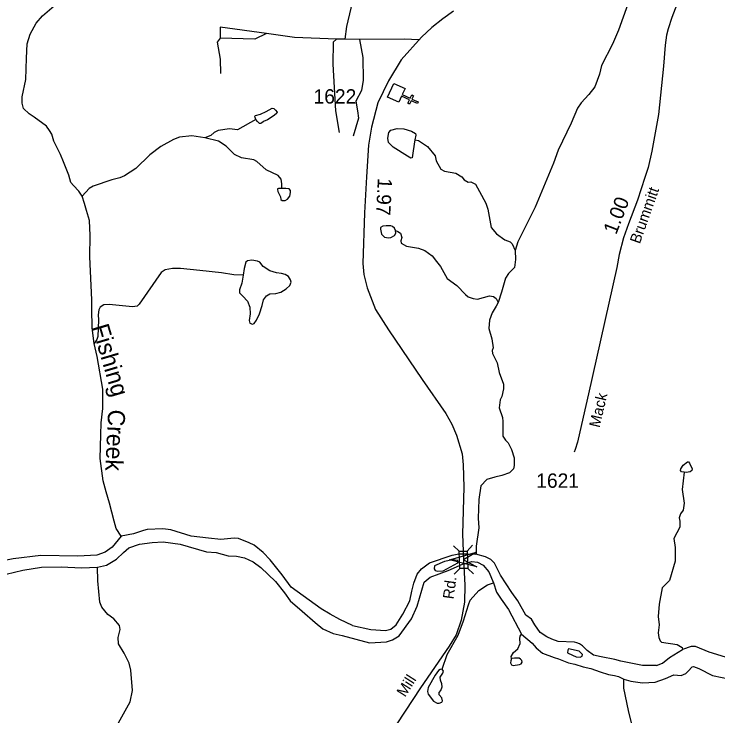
# Model space of a CAD drawing. Extents: x 2056842 to 2160602, y 826753 to 1016856.
# Drawn here: x 2126545 to 2132676, y 887294 to 893407 of the extents above; entities that cross this region are included whole.
import ezdxf

# ---------------------------------------------------------------- set-up
doc = ezdxf.new("R2010")
doc.units = 0
for name, color, linetype in [('Exist Cultural Church CELL', 7, 'Continuous'), ('Exist Hydrographic Creek Single Shore', 7, 'Continuous'), ('Exist Hydrographic Creek Single Shore Label', 7, 'Continuous'), ('Exist Hydrographic Misc Water Feature', 7, 'Continuous'), ('Exist Hydrographic River Shore', 7, 'Continuous'), ('Exist Road Non-System Type 51', 7, 'Continuous'), ('Exist Road Secondary Mileage Hundredths English Label', 7, 'Continuous'), ('Exist Road Secondary Structure Standard Bridge Attributed CELL', 7, 'Continuous'), ('Exist Road Secondary Structure Standard Bridge CELL', 7, 'Continuous'), ('Exist Road Secondary Type 51 Attributed', 7, 'Continuous'), ('Exist Road Secondary Type 51 Label', 7, 'Continuous'), ('Exist Road Secondary Type 51 Number Label', 7, 'Continuous')]:
    doc.layers.add(name, color=color, linetype=linetype)

msp = doc.modelspace()

# ---------------------------------------------------------------- linework, layer by layer
at = {"layer": 'Exist Cultural Church CELL'}
msp.add_lwpolyline([(2129950.5, 892757.3), (2129926.6, 892705.6), (2129995.7, 892673.5), (2130009.1, 892702.6), (2130023.6, 892695.8), (2130010.1, 892666.8), (2130064.7, 892641.5), (2130057.9, 892627), (2130003.4, 892652.3), (2129989.9, 892623.3), (2129975.4, 892630), (2129988.9, 892659), (2129919.8, 892691.1), (2129895.5, 892638.8), (2129798.9, 892683.7), (2129853.9, 892802.1)], close=True, dxfattribs=at)
at = {"layer": 'Exist Hydrographic Creek Single Shore'}
for points in [[(2127137.9, 891820.8), (2127109.3, 891864.5), (2127063.5, 891914.5), (2127040.7, 891939.4), (2127020.9, 892003.9), (2126976.4, 892119.1), (2126950.2, 892183), (2126890.9, 892300.5), (2126874.3, 892360.8), (2126854.5, 892394.1), (2126828.5, 892429.5), (2126721.4, 892508.5), (2126675.7, 892537.7), (2126625.8, 892585.5), (2126616.4, 892630.3), (2126616.4, 892685.4), (2126648.7, 892837.7), (2126652.8, 893022.9), (2126660.1, 893146.7), (2126686.1, 893231), (2126738.1, 893327.8), (2126792.2, 893390.2), (2126914.4, 893496.5), (2127009.5, 893555)], [(2127242.1, 890538.5), (2127224.5, 890675.5), (2127222, 890839.1), (2127223.2, 890918.2), (2127205.7, 891293.9), (2127208.2, 891477.1), (2127200.6, 891609), (2127175.5, 891696.9), (2127159.2, 891756.7), (2127137.9, 891820.8)], [(2127476.9, 888858.5), (2127432.9, 888926.3), (2127417.9, 888990.4), (2127375.2, 889148), (2127347.6, 889246), (2127322.4, 889340.2), (2127293.6, 889536.2), (2127299.8, 889743.5), (2127304.3, 889846.8), (2127317.4, 889970.4), (2127316.9, 890138.9), (2127269.7, 890424.2), (2127242.1, 890538.5)], [(2127455.2, 887233.4), (2127554.9, 887416.3), (2127576.6, 887516.3), (2127561.8, 887692.1), (2127547.3, 887752.2), (2127502.9, 887842), (2127454.7, 887921.7), (2127450.6, 887977.6), (2127468.1, 888045.8), (2127463.9, 888081.7), (2127413.6, 888139.5), (2127361.6, 888177.3), (2127309.4, 888241), (2127291.3, 888285), (2127274.5, 888470.8), (2127272.2, 888588.4)]]:
    msp.add_lwpolyline(points, dxfattribs=at)
at = {"layer": 'Exist Hydrographic Misc Water Feature'}
for points in [[(2132170.5, 894271.6), (2132154.3, 894239.5), (2132136.9, 894159.4), (2132099.4, 894029.2), (2132053.6, 893945.1), (2132006.5, 893791), (2132002.6, 893742.9), (2131987, 893698.8), (2131917.5, 893568.6), (2131810.7, 893268.1), (2131757.1, 893145.9), (2131662.2, 892959.6), (2131644.4, 892883.5), (2131602.9, 892773.3), (2131553.1, 892705.1), (2131483.6, 892634.8), (2131451.6, 892586.7), (2131398.5, 892456.5), (2131283.5, 892222), (2131243.9, 892109.8), (2131085.6, 891725.2), (2130933, 891422.6), (2130909.2, 891346.5)], [(2128650.3, 892487.7), (2128644.1, 892505.4), (2128642, 892517.9), (2128648.2, 892524.2), (2128691.9, 892536.6), (2128739.7, 892559.5), (2128793.8, 892588.7), (2128806.3, 892584.5), (2128822.9, 892571), (2128835.4, 892551.2), (2128833.3, 892542.9), (2128810.4, 892523.1), (2128753.2, 892486.7), (2128718.9, 892472.1), (2128699.2, 892457.6), (2128691.9, 892453.4), (2128683.6, 892453.4), (2128664.9, 892471.1), (2128650.3, 892487.7)], [(2128650.3, 892487.7), (2128491.3, 892399.7), (2128421.1, 892407.4), (2128323.1, 892393), (2128287.2, 892376.8), (2128257.5, 892348.7), (2128207.5, 892328.5)], [(2130037.2, 892312.5), (2130021.8, 892215.3), (2130013.5, 892155), (2130002, 892150.9), (2129970.9, 892168.5), (2129847.3, 892247.5), (2129805.7, 892288), (2129801.6, 892325.5), (2129808.8, 892374.3), (2129827.5, 892396.1), (2129881.6, 892409.7), (2129939.7, 892407.6), (2130007.2, 892385.7), (2130040.5, 892368.1), (2130044.6, 892353.5), (2130037.2, 892312.5)], [(2128207.5, 892328.5), (2128093.5, 892346.1), (2127985.4, 892335.5), (2127933.7, 892315.3), (2127824, 892252.9), (2127726.2, 892180.4), (2127604.6, 892061.9), (2127507, 891997.5), (2127467.2, 891979.3), (2127395.3, 891963), (2127233.5, 891908.3), (2127197.8, 891888.2), (2127137.9, 891820.8)], [(2128877, 891887.4), (2128877.2, 891929.5), (2128872.9, 891969.5), (2128844.8, 892001.4), (2128740.6, 892050.9), (2128658.2, 892122.6), (2128634.2, 892136.4), (2128526.1, 892153.9), (2128466.3, 892183.7), (2128391.6, 892255.3), (2128325.8, 892301.1), (2128207.5, 892328.5)], [(2130037.2, 892312.5), (2130067.1, 892304.6), (2130145.4, 892253), (2130211.9, 892171.4), (2130221.9, 892127.4), (2130262.5, 892055.6), (2130294.5, 892037.7), (2130394.4, 892022.1), (2130446.6, 891990.4), (2130464.7, 891962.4), (2130500.8, 891942.6), (2130524.8, 891944.7), (2130565, 891926.8), (2130599.2, 891861.1), (2130653.3, 891759.3), (2130671.6, 891707.4), (2130702.3, 891547.6), (2130746.6, 891491.7), (2130820.9, 891440), (2130865, 891424.4), (2130884.8, 891406.4), (2130909.2, 891346.5)], [(2128877, 891887.4), (2128847.9, 891887.4), (2128840.6, 891884.3), (2128838.5, 891878.1), (2128843.7, 891862.5), (2128865.6, 891814.6), (2128869.7, 891791.7), (2128881.1, 891782.3), (2128906.1, 891784.4), (2128926.9, 891795.9), (2128946.7, 891820.8), (2128953.9, 891852), (2128951.9, 891870.8), (2128940.4, 891884.3), (2128913.4, 891888.5), (2128877, 891887.4)], [(2129868.1, 891521), (2129859.7, 891542.8), (2129841, 891557.4), (2129825.5, 891561.6), (2129785, 891563.6), (2129755.9, 891560.5), (2129737.2, 891547), (2129736.1, 891532.5), (2129746.5, 891489.8), (2129771.4, 891463.9), (2129805.7, 891458.7), (2129826.5, 891460.7), (2129857.7, 891477.4), (2129871.2, 891498.2), (2129868.1, 891521)], [(2129868.1, 891521), (2129888.8, 891513.7), (2129910.6, 891498.2), (2129922.1, 891461.8), (2129913.8, 891430.6), (2129917.9, 891412.9), (2129962.6, 891385.9), (2130066.5, 891369.3), (2130123.6, 891348.5), (2130185.9, 891301.7), (2130224, 891251.5), (2130259.8, 891209.7), (2130318.5, 891104), (2130402.8, 891042.3), (2130477, 890964.7), (2130501.2, 890944.8), (2130545.3, 890929), (2130581.2, 890925.2), (2130685.1, 890951.6), (2130721.2, 890947.7), (2130745.2, 890929.9), (2130761.2, 890894)], [(2130909.2, 891346.5), (2130911.7, 891270.5), (2130903.9, 891198.5), (2130852.2, 891148.3), (2130824.4, 891108.2), (2130790.9, 890986.1), (2130761.2, 890894)], [(2128539.2, 891134.3), (2128527.9, 891064), (2128507.8, 891006.2), (2128509.1, 890978.5), (2128536.7, 890950.9), (2128579.4, 890905.7), (2128599.5, 890852.9), (2128600.7, 890796.4), (2128593.2, 890738.6), (2128599.5, 890714.7), (2128620.8, 890707.1), (2128635.9, 890712.2), (2128657.2, 890739.8), (2128682.3, 890795.1), (2128704.9, 890868), (2128718.7, 890918.2), (2128742.6, 890953.4), (2128772.7, 890971), (2128824.2, 890973.5), (2128868.2, 890986.1), (2128914.6, 891012.5), (2128947.3, 891043.9), (2128957.3, 891072.8), (2128953.6, 891092.9), (2128936, 891120.5), (2128907.1, 891139.3), (2128874.5, 891146.9), (2128831.8, 891151.9), (2128772.7, 891169.5), (2128716.2, 891208.4), (2128684.8, 891247.4), (2128664.8, 891254.9), (2128617, 891262.5), (2128578.1, 891258.7), (2128563, 891246.1), (2128549.2, 891190.9), (2128539.2, 891134.3)], [(2128539.2, 891134.3), (2128458.8, 891136.8), (2128350.8, 891151.9), (2128162.4, 891172.6), (2127994.4, 891189.8), (2127926.4, 891191.4), (2127862.4, 891179.2), (2127826.7, 891157), (2127636, 890880.3), (2127615.9, 890864.2), (2127575.9, 890858), (2127371.9, 890877.1), (2127328, 890874.9), (2127296.2, 890854.7), (2127284.1, 890830.7), (2127276.5, 890786.6), (2127280.6, 890742.7), (2127273.3, 890598.7), (2127267.2, 890571.2), (2127242.1, 890538.5)], [(2130761.2, 890894), (2130743.4, 890861.9), (2130709.7, 890803.8), (2130685.9, 890739.6), (2130680.2, 890667.6), (2130706.7, 890579.7), (2130719, 890499.8), (2130709.1, 890477.7), (2130713.2, 890449.8), (2130751.8, 890370), (2130770, 890286.1), (2130808.4, 890182.3), (2130808.8, 890142.3), (2130792.5, 890077.6), (2130778.8, 890046.1), (2130769.2, 889978.1), (2130799.7, 889894.3), (2130803.9, 889858.3), (2130802.4, 889730.3), (2130824.4, 889694.4), (2130848.8, 889672.5), (2130876.8, 889614.7), (2130901.2, 889542.7), (2130901.5, 889474.8), (2130895.7, 889446.7), (2130859.6, 889410.6), (2130792.5, 889388.7), (2130732.3, 889374.2), (2130662.7, 889354.4), (2130610.7, 889297.3), (2130592.9, 889179.4), (2130587.9, 889017.9), (2130593.1, 888931.6), (2130570.2, 888773.7), (2130568.9, 888703.5)], [(2132381.8, 889417.2), (2132357.9, 889420.3), (2132350.6, 889430.7), (2132353.7, 889447.3), (2132373.5, 889478.5), (2132411.9, 889507.6), (2132419.2, 889507.6), (2132429.6, 889496.2), (2132451.4, 889446.3), (2132448.3, 889432.8), (2132433.7, 889421.4), (2132399.4, 889413), (2132381.8, 889417.2)], [(2132381.8, 889417.2), (2132366.1, 889267.3), (2132382.8, 889147.4), (2132372.9, 889087.4), (2132351, 889055.2), (2132339.1, 889019.1), (2132345.4, 888991.2), (2132345.4, 888939.2), (2132291.9, 888839.1), (2132304.4, 888761), (2132303, 888641.1), (2132255.6, 888472.8), (2132190, 888408.7), (2132164.4, 888268.5), (2132154.9, 888160.5), (2132163.1, 888088.6), (2132155.8, 888016.5), (2132161.7, 887978.6), (2132174, 887948.6), (2132185.9, 887936.7), (2132320, 887915.3), (2132366.1, 887891.5), (2132368.2, 887871.5)], [(2130275.4, 887700.3), (2130318.7, 887828.6), (2130412.3, 887998.7), (2130459.4, 888121.1), (2130502.8, 888261.2), (2130518.6, 888301.3), (2130592.2, 888387.6), (2130667.9, 888435.9), (2130720, 888454.2)], [(2130878.9, 887793), (2130874.6, 887813), (2130894.7, 887847), (2130932.4, 887877.2), (2130954.2, 887925.2), (2130949.8, 887969.2), (2130953.9, 887989.3), (2130964, 888005.3)], [(2130878.9, 887793), (2130871.5, 887773), (2130869.4, 887755.3), (2130878.7, 887738.7), (2130891.2, 887733.5), (2130946.3, 887740.8), (2130960.8, 887749.1), (2130971.2, 887761.5), (2130969.1, 887778.2), (2130956.6, 887788.6), (2130944.2, 887795.8), (2130903.7, 887796.9), (2130878.9, 887793)], [(2130275.4, 887700.3), (2130256.5, 887697.3), (2130242, 887690), (2130213.9, 887649.5), (2130151.6, 887541.4), (2130146.4, 887506.1), (2130151.6, 887484.2), (2130197.3, 887424), (2130230.6, 887404.2), (2130248.2, 887405.3), (2130271.1, 887413.6), (2130277.3, 887426), (2130270, 887451), (2130249.3, 887477), (2130247.2, 887497.8), (2130262.8, 887516.5), (2130273.2, 887548.7), (2130270, 887573.6), (2130258.6, 887605.8), (2130257.6, 887632.9), (2130280.4, 887667.2), (2130285.6, 887683.8), (2130275.4, 887700.3)], [(2131576.7, 886625.1), (2131988.6, 886636.4), (2132110.4, 886651.4), (2132144.3, 886665.3), (2132153.1, 886684.1), (2132161.1, 886730.8), (2132139.2, 886773.3), (2132072.7, 886839.9), (2132045.1, 886912.8), (2131964.7, 887122.6), (2131923.3, 887233.1), (2131896.6, 887341.5), (2131856.7, 887534.7), (2131855.4, 887615.3)]]:
    msp.add_lwpolyline(points, dxfattribs=at)
at = {"layer": 'Exist Hydrographic River Shore'}
for p, q in [((2130789.4, 888310.3), (2130851, 888220.8)), ((2130851, 888220.8), (2130964, 888005.3)), ((2130964, 888005.3), (2131058.1, 887927.7))]:
    msp.add_line(p, q, dxfattribs=at)
for points in [[(2127672.8, 888910), (2127584.9, 888881.1), (2127476.9, 888858.5)], [(2129492, 888081.7), (2129383, 888134.7), (2129298.8, 888181.4), (2129218.8, 888228.2), (2128957.3, 888414.7), (2128880.7, 888522.8), (2128776.5, 888654.7), (2128716.2, 888717.8), (2128635.9, 888780.6), (2128591.9, 888801.9), (2128498.7, 888838.1), (2128462.7, 888842.2), (2128345.8, 888832.1), (2128237.8, 888842.1), (2128088.4, 888859.7), (2127910.4, 888915.6), (2127839.8, 888923.8), (2127705.4, 888918.8), (2127672.8, 888910)], [(2127476.9, 888858.5), (2127399, 888763), (2127338.8, 888719), (2127265.9, 888693.9), (2127100.2, 888685.1), (2126778.7, 888690.1), (2126537.9, 888663.2), (2126301, 888615.3), (2126142.2, 888563.8), (2125885.5, 888469.2), (2125673.7, 888415.2), (2125465.9, 888408.9), (2125407.7, 888410.8), (2125340.2, 888437.8)], [(2127272.2, 888588.4), (2127348.8, 888608.5), (2127436.7, 888658.7), (2127497, 888716.5), (2127546, 888758), (2127638.9, 888789.4), (2127746.9, 888804.5), (2127842.3, 888809.5), (2127991.7, 888789.4), (2128220.2, 888724), (2128305.6, 888717.8), (2128409.9, 888688.9), (2128482.7, 888685.1), (2128553, 888671.3), (2128628.3, 888635.8), (2128694.9, 888585.6), (2128823, 888465), (2128899.6, 888365.7), (2128949.8, 888296.6), (2129054, 888207.4), (2129169, 888106.6)], [(2129492, 888081.7), (2129652, 888046.3), (2129781.8, 888038), (2129825.5, 888048.4), (2129874.3, 888087.9), (2129930.4, 888181.4), (2129991.7, 888296.8), (2130009.3, 888381.2), (2130027, 888450.8), (2130057.6, 888529), (2130093.3, 888575.1), (2130163.3, 888627.5), (2130360.4, 888695.3), (2130419.6, 888705.7), (2130493.4, 888704.6), (2130568.7, 888703.4)], [(2130783.5, 888520.2), (2130731.2, 888625.9), (2130699, 888657.7), (2130652.9, 888679.7), (2130568.7, 888703.4)], [(2129169, 888106.6), (2129233.4, 888051.5), (2129323.8, 888013.1), (2129404.2, 887994.5), (2129642.4, 887931.5), (2129788.4, 887940.1), (2129840.1, 887956.4), (2129900.2, 887992.6), (2130007.4, 888139.1), (2130055, 888249.3), (2130115.9, 888459.5), (2130170, 888501.7), (2130325.7, 888560.4), (2130451.2, 888617), (2130532.8, 888639.2), (2130581.7, 888632.9), (2130630.5, 888606.9), (2130681.4, 888549.8), (2130720, 888454.2)], [(2130237.7, 888556.1), (2130281.6, 888558.2), (2130411.2, 888628.8), (2130409.1, 888646.8), (2130365.2, 888652.6), (2130295.1, 888640.3), (2130207.4, 888601.9), (2130203.5, 888573.8), (2130213.7, 888561.9), (2130237.7, 888556.1)], [(2126239.7, 888466.7), (2126401.8, 888510.4), (2126621, 888562.3), (2126783, 888590.4), (2126955.4, 888591.4), (2127132, 888585.2), (2127272.2, 888588.4)], [(2130882, 888368.8), (2130783.5, 888520.2)], [(2130720, 888454.2), (2130746.8, 888372.7), (2130789.4, 888310.3)], [(2130932.4, 888296.9), (2130882, 888368.8)], [(2131127, 888020.3), (2131081.3, 888087.8), (2131051.1, 888135.7), (2131002.3, 888173.1), (2130932.4, 888296.9)], [(2131285.9, 887942.5), (2131229.8, 887962.1), (2131185.2, 887984), (2131127, 888020.3)], [(2131058.1, 887927.7), (2131092.4, 887887.9), (2131146.7, 887840.1), (2131250.6, 887802.1)], [(2131660.5, 887808.4), (2131592.5, 887823.9), (2131536.3, 887863.8), (2131496.1, 887905.6), (2131469.9, 887921.3), (2131448, 887932), (2131425.9, 887937.3), (2131285.9, 887942.5)], [(2131408.8, 887823.3), (2131440.7, 887809.4), (2131476.6, 887805.6), (2131492.6, 887813.7), (2131496.5, 887829.7), (2131468.4, 887857.6), (2131374.5, 887877.2), (2131368.4, 887867.1), (2131366.5, 887843.1), (2131408.8, 887823.3)], [(2132141.8, 887733.5), (2132194.8, 887753.2), (2132254, 887804.2), (2132368.1, 887871.2)], [(2133015.4, 887747), (2132960.4, 887758.4), (2132854.4, 887770.9), (2132599.9, 887848.3), (2132481.9, 887897.7), (2132441.8, 887897.5), (2132368.1, 887871.2)], [(2131250.6, 887802.1), (2131287, 887790.6), (2131374.2, 887757.4), (2131430.3, 887743.9), (2131501, 887721.7), (2131569.1, 887708), (2131649.5, 887679.4)], [(2132141.8, 887733.5), (2132018.8, 887733.7), (2131830.6, 887771.1), (2131779.3, 887785.4), (2131660.5, 887808.4)], [(2131649.5, 887679.4), (2131723.2, 887654.5), (2131775.2, 887645.1), (2131811.5, 887636.8), (2131855.4, 887615.3)], [(2132220.8, 887620.2), (2132293.1, 887651.2), (2132357.1, 887647.5), (2132397.4, 887662.8), (2132418.1, 887682.6)], [(2132418.1, 887682.6), (2132452.4, 887722), (2132462.8, 887724.1), (2132510.6, 887707.5), (2132628, 887647.2), (2132713.1, 887629), (2132784.8, 887615), (2132821.2, 887621.2), (2132860.6, 887620.2), (2132898, 887607.7), (2132933.4, 887589), (2133013.2, 887529.9)], [(2131855.4, 887615.3), (2131917.5, 887597.6), (2132019.4, 887582), (2132130.4, 887586.9), (2132220.8, 887620.2)]]:
    msp.add_lwpolyline(points, dxfattribs=at)
at = {"layer": 'Exist Road Non-System Type 51'}
for p, q in [((2129428.3, 893189.8), (2129353.8, 893189.8)), ((2129553.4, 893186.8), (2129428.3, 893189.8))]:
    msp.add_line(p, q, dxfattribs=at)
for points in [[(2129428.3, 893189.8), (2129443.1, 893300.1), (2129529.5, 893669.7)], [(2128743.1, 893237.5), (2128339.4, 893292.6), (2128339.4, 893197.2)], [(2128339.4, 893197.2), (2128315.5, 893161.5), (2128339.4, 893015.4), (2128342.4, 892890.2)], [(2128743.1, 893237.5), (2128643.2, 893188.3), (2128339.4, 893197.2)], [(2129353.8, 893189.8), (2128987.3, 893201.7), (2128743.1, 893237.5)], [(2129353.8, 893189.8), (2129324, 893162.9), (2129321, 892969.2), (2129344.8, 892563.7), (2129377.6, 892375.9)], [(2129553.4, 893186.8), (2129583.2, 893028.8), (2129586.1, 892832), (2129571.3, 892742.6), (2129520.6, 892647.2), (2129535.5, 892563.7), (2129544.4, 892501.1), (2129499.8, 892343.1)], [(2130070.7, 893181.9), (2129943.6, 893189.8), (2129553.4, 893186.8)]]:
    msp.add_lwpolyline(points, dxfattribs=at)
at = {"layer": 'Exist Road Secondary Structure Standard Bridge Attributed CELL'}
msp.add_lwpolyline([(2130575.4, 888593.8), (2130338.7, 888652.6), (2130573.1, 888720), (2130460.6, 888654.8)], close=True, dxfattribs=at)
at = {"layer": 'Exist Road Secondary Structure Standard Bridge CELL'}
for p, q in [((2130491.8, 888730.4), (2130539.3, 888780.5)), ((2130422.8, 888728.6), (2130372.8, 888776)), ((2130379.2, 888527.4), (2130426.6, 888577.5)), ((2130547.3, 888532), (2130497.2, 888579.4))]:
    msp.add_line(p, q, dxfattribs=at)
msp.add_lwpolyline([(2130426.6, 888577.5), (2130422.5, 888728.5), (2130493.1, 888730.5), (2130497.2, 888579.4)], close=True, dxfattribs=at)
at = {"layer": 'Exist Road Secondary Type 51 Attributed'}
for points in [[(2132317, 893489.3), (2132274.3, 893377.9), (2132242.8, 893278.9), (2132228.1, 893223.2), (2132215.8, 893136.5), (2132200.9, 892953.1), (2132159.8, 892533.3), (2132099.3, 892211.9), (2132068.6, 892069.7), (2132040.5, 891983), (2131974.4, 891784.9), (2131895.9, 891581.3), (2131852.6, 891457.5), (2131816.8, 891314), (2131796.5, 891198.9), (2131547.6, 890100.4), (2131501.7, 889896.1), (2131452.5, 889678.9), (2131431.4, 889613.7), (2131425.2, 889590)], [(2130372.4, 893431.5), (2130279.3, 893366.8), (2130183.4, 893289.8), (2130093.1, 893207.1), (2129916.9, 893008.9), (2129805.7, 892825.4), (2129715, 892633.8), (2129659.9, 892422.8), (2129632.8, 892266.4), (2129615.7, 891988.8), (2129598.1, 891675.5), (2129583.4, 891235.8), (2129592.9, 891137.9), (2129621.4, 891021.9), (2129693.1, 890834.1), (2129807.1, 890658.2), (2130101.2, 890223.3), (2130306.9, 889927.1), (2130358.2, 889834.9), (2130398.1, 889738.9), (2130448.9, 889577.7), (2130456.5, 889479.8), (2130463.2, 889285.9), (2130451.3, 888878.5), (2130460.6, 888654.8)], [(2130460.6, 888654.8), (2130470.8, 888432.1), (2130467.5, 888284.3), (2130438.5, 888126.9), (2130395.7, 888000.5), (2130335.9, 887902.6), (2130086.5, 887538), (2129811.4, 887123.9), (2129706, 887001.3), (2129615.7, 886918.6), (2129333.4, 886694.3)]]:
    msp.add_lwpolyline(points, dxfattribs=at)

# ---------------------------------------------------------------- texts
at = {"layer": 'Exist Hydrographic Creek Single Shore Label'}
for s, rotation, p in [('Fishing', 286.46919, (2127220.7, 890682.8)), ('Creek', 267.25559, (2127364.7, 889965.3))]:
    msp.add_text(s, height=150, rotation=rotation, dxfattribs=at).set_placement(p)
at = {"layer": 'Exist Road Secondary Mileage Hundredths English Label'}
for s, rotation, p in [('1.97', 266.9892, (2129714.1, 891981.2)), ('1.00', 68.91627, (2131789.9, 891480.2))]:
    msp.add_text(s, height=125, rotation=rotation, dxfattribs=at).set_placement(p)
at = {"layer": 'Exist Road Secondary Type 51 Label'}
for s, rotation, p in [('Brummitt', 70.46918, (2131995.3, 891400)), ('Mack', 76.74682, (2131644.7, 889799.7)), ('Rd.', 82.30885, (2130373.2, 888307.1)), ('Mill', 57.58077, (2129951.1, 887452.2))]:
    msp.add_text(s, height=95, rotation=rotation, dxfattribs=at).set_placement(p)
at = {"layer": 'Exist Road Secondary Type 51 Number Label'}
for s, p in [('1622', (2129154.1, 892627.5)), ('1621', (2131094, 889281.1))]:
    msp.add_text(s, height=125, dxfattribs=at).set_placement(p)

doc.saveas('drawing.dxf')
